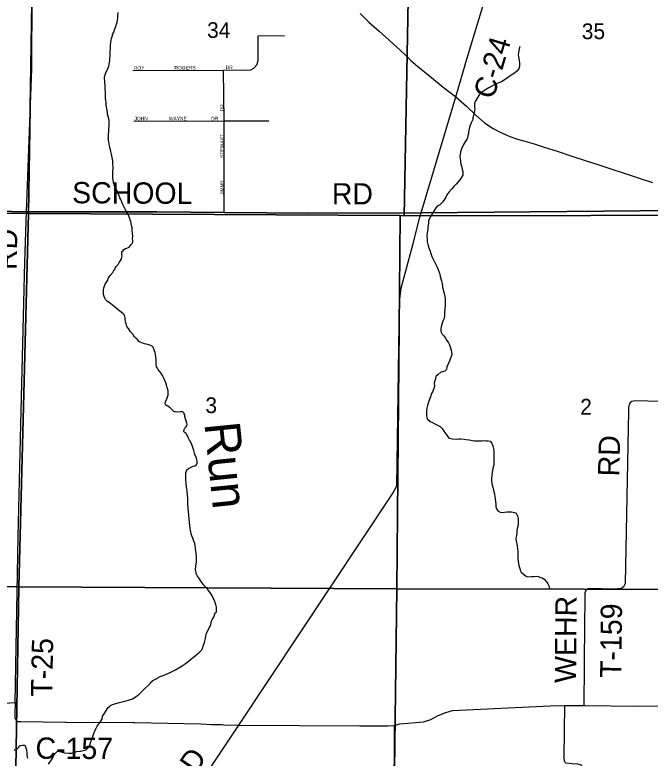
# Model space of a CAD drawing. Extents: x 1310247 to 1552180, y 377264 to 706493.
# Drawn here: x 1394334 to 1403286, y 537725 to 548194 of the extents above; entities that cross this region are included whole.
import ezdxf

# ---------------------------------------------------------------- set-up
doc = ezdxf.new("R2010")
doc.units = 0
for name, color, linetype in [('GM_X_County_Road', 7, 'Continuous'), ('GM_X_County_Road_Text', 7, 'Continuous'), ('GM_X_Minor_River', 7, 'Continuous'), ('GM_X_Minor_River_Text', 7, 'Continuous'), ('GM_X_Section', 7, 'Continuous'), ('GM_X_Section_Text', 7, 'Continuous'), ('GM_X_State_Route', 7, 'Continuous'), ('GM_X_Township', 7, 'Continuous'), ('GM_X_Township_Road', 7, 'Continuous'), ('GM_X_Township_Road_Text', 7, 'Continuous'), ('GM_X_Township_Subdivision', 7, 'Continuous'), ('GM_X_Township_Subdivision_Text', 7, 'Continuous')]:
    doc.layers.add(name, color=color, linetype=linetype)

msp = doc.modelspace()

# ---------------------------------------------------------------- linework, layer by layer
at = {"layer": 'GM_X_County_Road'}
for points in [[(1400547, 547038), (1400713, 547601), (1401109, 548905), (1401434, 549889), (1401550, 550470), (1401741, 551428), (1401880, 552119), (1401931, 552400), (1401980, 552626), (1402114, 553334), (1402197, 553804), (1402400, 554826), (1402681, 556178), (1402759, 556603), (1402782, 556706), (1402866, 557469), (1402982, 558666)], [(1400060, 545404), (1400140, 545675), (1400547, 547038)], [(1391663, 545443), (1392634, 545443), (1393432, 545443), (1394496, 545420), (1396333, 545419), (1397285, 545408), (1398475, 545401), (1400060, 545404)], [(1397489, 538189), (1399656, 541448), (1399716, 541559), (1399755, 544150), (1399779, 544345), (1399944, 544955), (1400041, 545346), (1400060, 545404)], [(1392592, 538407), (1394030, 538489), (1394337, 538507), (1394335, 538340), (1394336, 538293), (1394352, 538257), (1394378, 538241), (1394418, 538239), (1395049, 538232)], [(1399682, 538186), (1399758, 538207), (1400091, 538237), (1400196, 538271), (1400301, 538323), (1400407, 538369), (1400502, 538395), (1401878, 538463), (1402084, 538467), (1402355, 538465), (1403102, 538455), (1403666, 538461), (1404216, 538461), (1404966, 538460)], [(1395049, 538232), (1395056, 538232), (1396004, 538226)], [(1396004, 538226), (1396023, 538226), (1396956, 538210), (1397101, 538200), (1397255, 538197), (1397277, 538196)], [(1394432, 534027), (1394520, 534024), (1394604, 534041), (1394647, 534053), (1394727, 534087), (1394791, 534143), (1394873, 534268), (1397489, 538189)], [(1397277, 538196), (1397489, 538189), (1399195, 538180), (1399591, 538178), (1399682, 538186)]]:
    msp.add_lwpolyline(points, dxfattribs=at)
at = {"layer": 'GM_X_Minor_River'}
for points in [[(1395857, 545524), (1395842, 545556), (1395827, 545591), (1395813, 545617), (1395808, 545639), (1395788, 545672), (1395776, 545716), (1395756, 545746), (1395745, 545771), (1395741, 545787), (1395733, 545801), (1395726, 545827), (1395723, 545847), (1395716, 545890), (1395714, 545904), (1395716, 545996), (1395719, 546019), (1395719, 546039), (1395717, 546095), (1395713, 546136), (1395707, 546186), (1395696, 546230), (1395687, 546270), (1395676, 546313), (1395670, 546349), (1395665, 546375), (1395660, 546403), (1395654, 546433), (1395651, 546447), (1395653, 546461), (1395656, 546507), (1395659, 546549), (1395660, 546597), (1395663, 546619), (1395663, 546685), (1395661, 546707), (1395658, 546731), (1395641, 546797), (1395642, 546821), (1395636, 546848), (1395622, 546922), (1395623, 546940), (1395619, 546960), (1395616, 546988), (1395613, 547022), (1395610, 547082), (1395611, 547106), (1395608, 547152), (1395605, 547214), (1395604, 547238), (1395602, 547258), (1395599, 547296), (1395597, 547314), (1395602, 547334), (1395613, 547362), (1395621, 547392), (1395634, 547410), (1395640, 547429), (1395651, 547445), (1395657, 547469), (1395664, 547497), (1395671, 547547), (1395672, 547573), (1395677, 547622), (1395678, 547664), (1395682, 547728), (1395683, 547768), (1395692, 547840), (1395695, 547860), (1395710, 547902), (1395712, 547914), (1395716, 547927), (1395729, 547949), (1395742, 547999), (1395757, 548028), (1395763, 548050), (1395766, 548064), (1395774, 548090), (1395779, 548126), (1395784, 548152), (1395787, 548176), (1395790, 548228)], [(1401448, 547748), (1401443, 547714), (1401436, 547686), (1401430, 547661), (1401427, 547633), (1401430, 547603), (1401436, 547578), (1401441, 547548), (1401444, 547520), (1401445, 547474), (1401436, 547432), (1401406, 547401), (1401377, 547374), (1401326, 547345), (1401277, 547307), (1401244, 547283), (1401204, 547260), (1401167, 547241), (1401117, 547221), (1401086, 547203), (1401054, 547188), (1401011, 547165), (1400966, 547138), (1400909, 547098), (1400878, 547067), (1400847, 547019), (1400822, 546974), (1400809, 546942), (1400810, 546900), (1400816, 546872), (1400813, 546840), (1400799, 546777), (1400790, 546743), (1400786, 546719), (1400765, 546672), (1400748, 546636), (1400739, 546610), (1400730, 546566), (1400727, 546540), (1400725, 546517), (1400718, 546493), (1400714, 546463), (1400701, 546437), (1400680, 546404), (1400657, 546366), (1400630, 546305), (1400613, 546259), (1400608, 546229), (1400607, 546198), (1400610, 546161), (1400620, 546089), (1400634, 546049), (1400639, 546017), (1400646, 545987), (1400645, 545937), (1400624, 545899), (1400607, 545872), (1400554, 545809), (1400521, 545774), (1400494, 545744), (1400455, 545703), (1400430, 545674), (1400415, 545648), (1400401, 545615), (1400386, 545587), (1400367, 545560), (1400320, 545515), (1400292, 545502), (1400265, 545478), (1400242, 545437), (1400229, 545413), (1400198, 545358), (1400175, 545326), (1400162, 545293), (1400162, 545259), (1400156, 545199), (1400152, 545175), (1400142, 545119), (1400140, 545093), (1400139, 545065), (1400142, 545037), (1400145, 544995), (1400152, 544959), (1400167, 544911), (1400186, 544864), (1400197, 544832), (1400210, 544792), (1400233, 544741), (1400264, 544688), (1400291, 544630), (1400308, 544581), (1400321, 544541), (1400328, 544507), (1400346, 544446), (1400356, 544410), (1400361, 544378), (1400362, 544354), (1400368, 544326), (1400375, 544301), (1400382, 544271), (1400391, 544227)], [(1396443, 543053), (1396437, 543069), (1396430, 543087), (1396416, 543114), (1396401, 543136), (1396385, 543157), (1396374, 543173), (1396364, 543185), (1396354, 543199), (1396343, 543218), (1396331, 543238), (1396326, 543264), (1396325, 543298), (1396324, 543338), (1396323, 543376), (1396317, 543410), (1396310, 543440), (1396303, 543463), (1396284, 543511), (1396270, 543527), (1396252, 543538), (1396224, 543545), (1396183, 543556), (1396163, 543558), (1396145, 543565), (1396125, 543573), (1396101, 543584), (1396083, 543594), (1396062, 543623), (1396044, 543639), (1396019, 543656), (1395996, 543696), (1395962, 543731), (1395935, 543774), (1395914, 543804), (1395906, 543825), (1395903, 543841), (1395894, 543869), (1395890, 543909), (1395889, 543927), (1395885, 543947), (1395878, 543963), (1395862, 543982), (1395839, 544002), (1395762, 544064), (1395734, 544087), (1395707, 544108), (1395685, 544124), (1395662, 544143), (1395640, 544157), (1395624, 544172), (1395611, 544186), (1395601, 544204), (1395591, 544225), (1395584, 544253), (1395583, 544283), (1395581, 544305), (1395582, 544323), (1395590, 544349), (1395608, 544402), (1395645, 544455), (1395650, 544479), (1395664, 544505), (1395679, 544524), (1395714, 544566), (1395722, 544585), (1395749, 544617), (1395754, 544633), (1395764, 544650), (1395789, 544678), (1395805, 544705), (1395820, 544725), (1395832, 544749), (1395837, 544764), (1395843, 544780), (1395844, 544798), (1395842, 544818), (1395841, 544844), (1395841, 544860), (1395862, 544876), (1395868, 544890), (1395892, 544901), (1395910, 544907), (1395943, 544924), (1395959, 544941), (1395972, 544957), (1395986, 544975), (1395995, 544994), (1395995, 545014), (1395994, 545046), (1395995, 545078), (1395989, 545159), (1395987, 545193), (1395978, 545225), (1395968, 545283), (1395960, 545305), (1395953, 545326), (1395930, 545380), (1395909, 545413), (1395891, 545447), (1395857, 545524)], [(1400391, 544227), (1400398, 544183), (1400400, 544155), (1400399, 544131), (1400396, 544093), (1400393, 544063), (1400390, 543993), (1400389, 543965), (1400382, 543919), (1400369, 543888), (1400361, 543864), (1400347, 543818), (1400336, 543774), (1400337, 543736), (1400356, 543694), (1400384, 543669), (1400403, 543641), (1400423, 543606), (1400440, 543582), (1400459, 543545), (1400474, 543503), (1400481, 543473), (1400489, 543445), (1400490, 543420), (1400486, 543395), (1400466, 543331), (1400445, 543290), (1400422, 543234), (1400415, 543200), (1400394, 543177), (1400362, 543166), (1400336, 543162), (1400295, 543123), (1400268, 543098), (1400257, 543054), (1400244, 543013), (1400247, 542957), (1400238, 542929), (1400219, 542885), (1400206, 542860), (1400189, 542816), (1400181, 542792), (1400174, 542768), (1400163, 542737), (1400150, 542693), (1400141, 542653), (1400136, 542621), (1400135, 542549), (1400138, 542523), (1400147, 542497), (1400185, 542466), (1400211, 542456), (1400242, 542439), (1400270, 542426), (1400298, 542409), (1400327, 542397), (1400357, 542368), (1400380, 542331), (1400407, 542293), (1400430, 542258), (1400452, 542233), (1400499, 542220), (1400554, 542219), (1400584, 542222), (1400618, 542223), (1400666, 542218), (1400694, 542215), (1400738, 542208), (1400808, 542196), (1400852, 542193), (1400880, 542195), (1400912, 542196), (1400936, 542197), (1400974, 542196), (1401002, 542193), (1401030, 542187), (1401057, 542160), (1401072, 542124), (1401079, 542088), (1401084, 542041), (1401085, 541987), (1401086, 541955), (1401084, 541875), (1401082, 541851), (1401075, 541828), (1401064, 541782), (1401059, 541746), (1401056, 541714), (1401053, 541650), (1401057, 541588), (1401063, 541560), (1401081, 541497), (1401092, 541449), (1401099, 541411), (1401106, 541339), (1401111, 541297), (1401114, 541265), (1401121, 541236), (1401140, 541206), (1401174, 541189), (1401202, 541186)], [(1396882, 540384), (1396888, 540464), (1396892, 540484), (1396895, 540504), (1396893, 540524), (1396894, 540538), (1396892, 540554), (1396889, 540608), (1396879, 540676), (1396878, 540698), (1396876, 540714), (1396871, 540750), (1396861, 540770), (1396852, 540795), (1396840, 540821), (1396829, 540855), (1396820, 540883), (1396812, 540910), (1396809, 540938), (1396804, 540964), (1396799, 540998), (1396789, 541094), (1396784, 541148), (1396779, 541198), (1396776, 541243), (1396770, 541311), (1396771, 541343), (1396770, 541383), (1396767, 541431), (1396762, 541483), (1396757, 541521), (1396754, 541543), (1396754, 541557), (1396750, 541581), (1396747, 541601), (1396744, 541649), (1396743, 541683), (1396742, 541727), (1396744, 541745), (1396759, 541787), (1396782, 541802), (1396847, 541835), (1396871, 541842), (1396885, 541848), (1396900, 541865), (1396904, 541879), (1396904, 541891), (1396902, 541903), (1396897, 541926), (1396892, 541952), (1396877, 541992), (1396867, 542020), (1396854, 542059), (1396843, 542099), (1396832, 542129), (1396818, 542160), (1396809, 542184), (1396797, 542204), (1396782, 542232), (1396771, 542255), (1396761, 542273), (1396753, 542287), (1396750, 542299), (1396718, 542316), (1396716, 542328), (1396719, 542354), (1396729, 542372), (1396742, 542385), (1396758, 542407), (1396761, 542427), (1396759, 542447), (1396755, 542459), (1396729, 542538), (1396728, 542560), (1396722, 542576), (1396717, 542590), (1396701, 542601), (1396667, 542601), (1396615, 542599), (1396595, 542601), (1396579, 542604), (1396561, 542622), (1396545, 542634), (1396534, 542651), (1396522, 542661), (1396510, 542669), (1396476, 542690), (1396461, 542695), (1396453, 542717), (1396458, 542741), (1396477, 542784), (1396485, 542816), (1396494, 542838), (1396495, 542898), (1396492, 542910), (1396484, 542938), (1396477, 542956), (1396469, 542982), (1396460, 543011), (1396451, 543033), (1396443, 543053)], [(1401202, 541186), (1401232, 541188), (1401272, 541195), (1401333, 541193), (1401374, 541184), (1401400, 541173), (1401419, 541137), (1401428, 541099), (1401427, 541053), (1401429, 541017), (1401422, 540991), (1401411, 540961), (1401406, 540927), (1401406, 540895), (1401398, 540839), (1401396, 540813), (1401399, 540779), (1401406, 540741), (1401413, 540711), (1401418, 540675), (1401423, 540635), (1401421, 540551), (1401423, 540523), (1401426, 540497), (1401437, 540438), (1401448, 540396), (1401457, 540370), (1401467, 540346), (1401500, 540315), (1401541, 540286), (1401565, 540279), (1401613, 540282), (1401641, 540283), (1401690, 540290), (1401714, 540283), (1401741, 540271), (1401769, 540266), (1401797, 540239), (1401830, 540202), (1401843, 540178), (1401857, 540150), (1401870, 540115)], [(1394877, 537756), (1394896, 537786), (1394922, 537811), (1394935, 537821), (1394947, 537823), (1394961, 537820), (1394989, 537812), (1395034, 537798), (1395090, 537793), (1395135, 537796), (1395149, 537801), (1395207, 537818), (1395263, 537825), (1395296, 537830), (1395324, 537837), (1395342, 537847), (1395363, 537864), (1395384, 537900), (1395405, 537953), (1395426, 538014), (1395450, 538088), (1395473, 538137), (1395496, 538173), (1395536, 538230), (1395563, 538273), (1395570, 538315), (1395595, 538350), (1395616, 538384), (1395649, 538437), (1395669, 538452), (1395684, 538466), (1395712, 538481), (1395755, 538496), (1395807, 538509), (1395867, 538523), (1395934, 538542), (1395991, 538562), (1396070, 538612), (1396107, 538645), (1396140, 538681), (1396232, 538768), (1396244, 538782), (1396249, 538794), (1396263, 538801), (1396277, 538819), (1396314, 538836), (1396344, 538851), (1396357, 538865), (1396446, 538897), (1396525, 538933), (1396596, 538969), (1396667, 539009), (1396691, 539027), (1396718, 539044), (1396740, 539059), (1396779, 539090), (1396881, 539172), (1396928, 539209), (1396967, 539248), (1396980, 539269), (1396982, 539285), (1396990, 539305), (1397008, 539353), (1397012, 539374), (1397019, 539410), (1397026, 539442), (1397032, 539462), (1397035, 539484), (1397054, 539517), (1397071, 539559), (1397087, 539585), (1397096, 539602), (1397107, 539652), (1397120, 539682), (1397140, 539711), (1397158, 539769), (1397170, 539775), (1397174, 539788), (1397177, 539806), (1397174, 539852), (1397167, 539889), (1397159, 539915), (1397152, 539935), (1397144, 539953), (1397131, 539976), (1397117, 540002), (1397102, 540032), (1397083, 540063), (1397065, 540085), (1397050, 540104), (1397032, 540124), (1397015, 540142), (1396999, 540161), (1396985, 540179), (1396950, 540228), (1396935, 540248), (1396908, 540289), (1396898, 540305), (1396890, 540318), (1396889, 540336), (1396882, 540384)], [(1394324, 537848), (1394338, 537836), (1394368, 537855), (1394389, 537881), (1394403, 537896), (1394418, 537904), (1394440, 537909), (1394454, 537909), (1394468, 537907), (1394480, 537896), (1394496, 537842), (1394501, 537796), (1394503, 537770), (1394506, 537746), (1394513, 537722)], [(1394808, 537642), (1394870, 537731), (1394877, 537756)]]:
    msp.add_lwpolyline(points, dxfattribs=at)
at = {"layer": 'GM_X_Section'}
for points in [[(1389279, 550788), (1394613, 550744), (1394526, 545397), (1389206, 545423)], [(1394613, 550744), (1399920, 550688), (1399818, 545364), (1399764, 545366), (1394526, 545397)], [(1399920, 550688), (1405166, 550695), (1405071, 545373), (1399818, 545364)], [(1394526, 545397), (1394390, 540136), (1389106, 540161), (1389206, 545423)], [(1394526, 545397), (1399764, 545366), (1399717, 540110), (1394390, 540136)], [(1399818, 545364), (1405071, 545373), (1404990, 540101), (1399717, 540110), (1399764, 545366)], [(1389106, 540161), (1394390, 540136), (1394300, 534734), (1389042, 534828)], [(1399717, 540110), (1399648, 534646), (1394300, 534734), (1394390, 540136)], [(1399717, 540110), (1404990, 540101), (1404926, 534636), (1399648, 534646)]]:
    msp.add_lwpolyline(points, close=True, dxfattribs=at)
at = {"layer": 'GM_X_State_Route'}
for points in [[(1399199, 548212), (1399323, 548093), (1399466, 547962), (1399610, 547836), (1399768, 547693), (1399780, 547682)], [(1399780, 547682), (1399823, 547640), (1399915, 547553), (1400014, 547466), (1400108, 547392), (1400207, 547312), (1400372, 547173), (1400547, 547038), (1400697, 546907), (1400830, 546782), (1400954, 546671), (1401075, 546591), (1401175, 546540), (1401307, 546482), (1401418, 546445), (1401522, 546414)], [(1401522, 546414), (1401652, 546375), (1401791, 546332), (1401974, 546272), (1402199, 546199), (1402370, 546144), (1402537, 546090), (1402720, 546032), (1402921, 545965), (1403147, 545889), (1403322, 545833)]]:
    msp.add_lwpolyline(points, dxfattribs=at)
at = {"layer": 'GM_X_Township'}
for points in [[(1382293, 545491), (1382792, 545496), (1383326, 545490), (1383849, 545483), (1385973, 545473), (1386749, 545475), (1387137, 545475), (1387466, 545474), (1387552, 545473), (1387659, 545474), (1388307, 545459), (1388720, 545452), (1388912, 545443), (1389175, 545443), (1389302, 545443), (1391369, 545443), (1392634, 545443), (1393432, 545443), (1394496, 545420), (1396333, 545419), (1397285, 545408), (1398475, 545401), (1400060, 545404), (1404169, 545444)], [(1404169, 545444), (1400060, 545404), (1398475, 545401), (1397285, 545408), (1396333, 545419), (1394496, 545420), (1393432, 545443), (1392634, 545443), (1391369, 545443), (1389302, 545443), (1389175, 545443), (1388912, 545443), (1388720, 545452), (1388307, 545459), (1387659, 545474), (1387552, 545473), (1387466, 545474), (1387137, 545475), (1386749, 545475), (1385973, 545473), (1383849, 545483), (1383326, 545490), (1382792, 545496), (1382293, 545491)]]:
    msp.add_lwpolyline(points, dxfattribs=at)
at = {"layer": 'GM_X_Township_Road'}
for points in [[(1394496, 545420), (1394575, 547432), (1394581, 549546), (1394587, 549677)], [(1394337, 538507), (1394379, 540845), (1394418, 542423), (1394475, 544711), (1394496, 545420)], [(1402355, 538465), (1402360, 539037), (1402364, 539634), (1402369, 539936), (1402370, 540055), (1402384, 540093), (1402409, 540112), (1402447, 540119), (1402767, 540111), (1402827, 540112), (1402880, 540118), (1402915, 540142), (1402937, 540187), (1402981, 542373), (1402984, 542605), (1402987, 542666), (1402994, 542705), (1403008, 542737), (1403029, 542751), (1403073, 542760), (1403252, 542757), (1403965, 542747)], [(1402337, 537206), (1402344, 537570), (1402320, 537626), (1402269, 537642), (1402182, 537645), (1402105, 537653), (1402081, 537678), (1402074, 537737), (1402084, 538467)], [(1399653, 534651), (1399653, 534651), (1399659, 534891), (1399660, 535179), (1399662, 535289), (1399679, 537092), (1399682, 538186)]]:
    msp.add_lwpolyline(points, dxfattribs=at)
at = {"layer": 'GM_X_Township_Subdivision'}
for points in [[(1395997, 547408), (1397276, 547414), (1397659, 547420), (1397703, 547442), (1397749, 547494), (1397764, 547557), (1397764, 547896), (1398132, 547901)], [(1397285, 545408), (1397286, 546700), (1397276, 547414)], [(1396010, 546695), (1397286, 546700), (1397914, 546703)]]:
    msp.add_lwpolyline(points, dxfattribs=at)

# ---------------------------------------------------------------- texts
at = {"layer": 'GM_X_County_Road_Text'}
for s, rotation, p in [('C-24', 73.3015, (1401078, 546994)), ('SCHOOL', 359.6661, (1395141, 545540)), ('RD', 0, (1398801, 545523)), ('C-157', 359.724, (1394625, 537716)), ('RD', 55.8995, (1396723, 537256))]:
    msp.add_text(s, height=300, rotation=rotation, dxfattribs=at).set_placement(p)
at = {"layer": 'GM_X_Minor_River_Text'}
msp.add_text('Run', height=499.9, rotation=275.764, dxfattribs=at).set_placement((1397004, 542438))
at = {"layer": 'GM_X_Section_Text'}
for s, p in [('34', (1397043, 547869)), ('35', (1402323, 547852)), ('3', (1397019, 542585)), ('2', (1402301, 542564))]:
    msp.add_text(s, height=221, rotation=0, dxfattribs=at).set_placement(p)
at = {"layer": 'GM_X_Township_Road_Text'}
for s, rotation, p in [('RD', 88.525, (1394357, 544598)), ('RD', 88.5184, (1402850, 541690)), ('WEHR', 89.5315, (1402242, 538783)), ('T-159', 89.4483, (1402881, 538854)), ('T-25', 88.939, (1394860, 538588))]:
    msp.add_text(s, height=300, rotation=rotation, dxfattribs=at).set_placement(p)
at = {"layer": 'GM_X_Township_Subdivision_Text'}
for s, rotation, p in [('ROY', 0, (1396011, 547421)), ('ROGERS', 0.8843, (1396583, 547421)), ('DR', 0, (1397305, 547429)), ('DR', 90, (1397278, 546835)), ('JOHN', 0, (1396020, 546708)), ('WAYNE', 0, (1396504, 546708)), ('DR', 0, (1397102, 546708)), ('STEWART', 90, (1397278, 546179)), ('JIMMY', 90, (1397278, 545651))]:
    msp.add_text(s, height=50, rotation=rotation, dxfattribs=at).set_placement(p)

doc.saveas('drawing.dxf')
